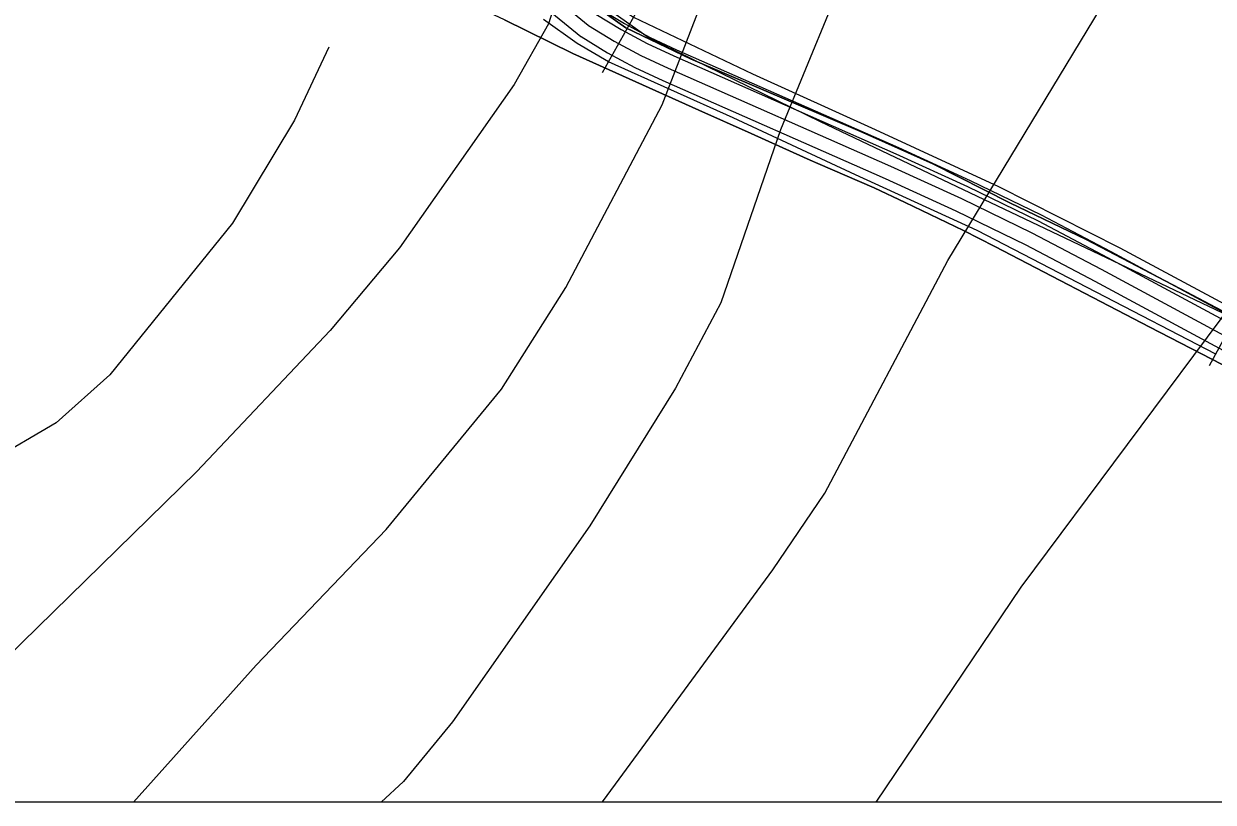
# Model space of a CAD drawing. Extents: x -662620 to -656370, y -1067090 to -1062990.
# Drawn here: x -661507.5 to -661331, y -1067089.7 to -1066974.1 of the extents above; entities that cross this region are included whole.
import ezdxf

# ---------------------------------------------------------------- set-up
doc = ezdxf.new("R2010")
doc.units = 0
for name, color, linetype in [('Agrotechnicka_opatreni_hrazkovani_a_dulkovani__mulcovani', 7, 'Continuous'), ('CESTA_ZABOR', 7, 'Continuous'), ('HRANICE_KATASTRÁLNÍHO_ÚZEMÍ', 7, 'Continuous'), ('OBVOD_PÚ', 7, 'Continuous'), ('Odvodnení_cesty_príkopem_-_navržené', 7, 'Continuous'), ('ORNÁ_PŮDA_-_STÁVAJÍCÍ', 7, 'Continuous'), ('OSTATNÍ_PLOCHA_-_STÁVAJÍCÍ', 7, 'Continuous'), ('POLNÍ_CESTA_NAVRŽENÁ_-_KRAJ', 7, 'Continuous'), ('POLNÍ_CESTA_NAVRŽENÁ_-_OSA', 7, 'Continuous'), ('ram', 7, 'Continuous'), ('VRSTEVNICE_ZDŮRAZNĚNÁ', 7, 'Continuous'), ('VRSTEVNICE_ZÁKLADNÍ', 7, 'Continuous')]:
    doc.layers.add(name, color=color, linetype=linetype)

msp = doc.modelspace()

# ---------------------------------------------------------------- linework, layer by layer
at = {"layer": 'Agrotechnicka_opatreni_hrazkovani_a_dulkovani__mulcovani'}
msp.add_lwpolyline([(-661346.3, -1066623.2), (-661212.04, -1066654.38), (-661303.4, -1067029.5), (-661389.3, -1066988.6), (-661414.7, -1066976.2), (-661434.6, -1066962.1), (-661440, -1066953.5), (-661443, -1066943.2), (-661441.4, -1066933.5), (-661438.4, -1066927.1), (-661431.4, -1066921.7), (-661418.7, -1066914.4), (-661407.5, -1066908.9), (-661402.5, -1066901.9), (-661400.4, -1066892.9), (-661407.71, -1066877.54), (-661417.2, -1066867.2), (-661417.2, -1066854.9), (-661412.2, -1066843.4), (-661393.57, -1066812.07), (-661373.4, -1066748.9), (-661353.2, -1066666.9)], close=True, dxfattribs=at)
at = {"layer": 'CESTA_ZABOR'}
for p, q in [((-661425.4, -1066976.98), (-661430.41, -1066973.44)), ((-661417.03, -1066973.07), (-661399.36, -1066981.48)), ((-661420.76, -1066979.71), (-661425.4, -1066976.98)), ((-661402.26, -1066988.04), (-661420.76, -1066979.71)), ((-661399.36, -1066981.48), (-661381.16, -1066989.77)), ((-661384.11, -1066996.47), (-661402.26, -1066988.04)), ((-661381.16, -1066989.77), (-661362.86, -1066998.2)), ((-661366.03, -1067004.77), (-661384.11, -1066996.47)), ((-661362.86, -1066998.2), (-661344.86, -1067007.31)), ((-661348.37, -1067013.91), (-661366.03, -1067004.77)), ((-661344.86, -1067007.31), (-661327.26, -1067016.8)), ((-661330.62, -1067023.11), (-661348.37, -1067013.91))]:
    msp.add_line(p, q, dxfattribs=at)
for points in [[(-661407.4, -1066840.34), (-661417.78, -1066857.42), (-661427.4, -1066874.62), (-661435.31, -1066892.67), (-661443.22, -1066910.33), (-661445.14, -1066919.49), (-661445.45, -1066928.43), (-661444.53, -1066937.08), (-661441.56, -1066946.34), (-661437.01, -1066954.73), (-661431.52, -1066961.63), (-661425.22, -1066967.6), (-661417.03, -1066973.07), (-661399.36, -1066981.48), (-661381.16, -1066989.77), (-661362.86, -1066998.2), (-661344.86, -1067007.31), (-661327.26, -1067016.8)], [(-661330.62, -1067023.11), (-661348.37, -1067013.91), (-661366.03, -1067004.77), (-661384.11, -1066996.47), (-661402.26, -1066988.04), (-661420.76, -1066979.71), (-661425.4, -1066976.98), (-661430.41, -1066973.44)]]:
    msp.add_lwpolyline(points, dxfattribs=at)
at = {"layer": 'HRANICE_KATASTRÁLNÍHO_ÚZEMÍ'}
msp.add_lwpolyline([(-661328.27, -1067025.42), (-661340.43, -1067019.11), (-661363.43, -1067007.13), (-661368.06, -1067004.74), (-661376.71, -1067000.61), (-661381.34, -1066998.41), (-661389.68, -1066994.8), (-661390.83, -1066994.31), (-661393.34, -1066993.15), (-661399.58, -1066990.35), (-661407.36, -1066986.87), (-661426.06, -1066978.48), (-661436.18, -1066973.46), (-661449.71, -1066967.09), (-661495.3, -1066939.14), (-661513.8, -1066929.87)], dxfattribs=at)
at = {"layer": 'OBVOD_PÚ'}
for points in [[(-661436.18, -1066973.46), (-661426.06, -1066978.48)], [(-661426.06, -1066978.48), (-661407.36, -1066986.87)], [(-661407.36, -1066986.87), (-661399.58, -1066990.35)], [(-661399.58, -1066990.35), (-661393.34, -1066993.15)], [(-661393.34, -1066993.15), (-661390.83, -1066994.31)], [(-661390.83, -1066994.31), (-661389.68, -1066994.8)], [(-661389.68, -1066994.8), (-661381.34, -1066998.41)], [(-661381.34, -1066998.41), (-661376.71, -1067000.61)], [(-661376.71, -1067000.61), (-661368.06, -1067004.74)], [(-661368.06, -1067004.74), (-661363.43, -1067007.13)], [(-661363.43, -1067007.13), (-661340.43, -1067019.11)], [(-661340.43, -1067019.11), (-661328.27, -1067025.42)]]:
    msp.add_lwpolyline(points, dxfattribs=at)
at = {"layer": 'Odvodnení_cesty_príkopem_-_navržené'}
msp.add_lwpolyline([(-661397.07, -1066817.54), (-661418.99, -1066854.91), (-661426.99, -1066869.29), (-661434.32, -1066884.02), (-661440.97, -1066899.08), (-661443.15, -1066904.36), (-661446.64, -1066916.61), (-661447.21, -1066929.34), (-661444.85, -1066941.86), (-661439.68, -1066953.5), (-661431.97, -1066963.64), (-661422.13, -1066971.74), (-661422.09, -1066971.77), (-661418.39, -1066974.02), (-661414.58, -1066976.07), (-661410.67, -1066977.92), (-661377.7, -1066992.45), (-661367.07, -1066997.31), (-661356.57, -1067002.44), (-661346.21, -1067007.86), (-661278.29, -1067044.52)], dxfattribs=at)
at = {"layer": 'ORNÁ_PŮDA_-_STÁVAJÍCÍ'}
for p, q in [((-661418.16, -1066974.65), (-661423.6, -1066970.79)), ((-661408.58, -1066979.26), (-661418.16, -1066974.65)), ((-661398.37, -1066983.64), (-661408.58, -1066979.26)), ((-661383.45, -1066989.98), (-661398.37, -1066983.64)), ((-661372.64, -1066994.83), (-661383.45, -1066989.98)), ((-661361.18, -1067000.65), (-661372.64, -1066994.83)), ((-661349.87, -1067006.11), (-661361.18, -1067000.65)), ((-661334.95, -1067013.93), (-661349.87, -1067006.11)), ((-661321.56, -1067021.03), (-661334.95, -1067013.93))]:
    msp.add_line(p, q, dxfattribs=at)
msp.add_lwpolyline([(-661321.56, -1067021.03), (-661334.95, -1067013.93), (-661349.87, -1067006.11), (-661361.18, -1067000.65), (-661372.64, -1066994.83), (-661383.45, -1066989.98), (-661398.37, -1066983.64), (-661408.58, -1066979.26), (-661418.16, -1066974.65), (-661423.6, -1066970.79)], dxfattribs=at)
at = {"layer": 'OSTATNÍ_PLOCHA_-_STÁVAJÍCÍ'}
for p, q in [((-661423.6, -1066970.79), (-661418.16, -1066974.65)), ((-661423.6, -1066970.79), (-661418.16, -1066974.65)), ((-661426.06, -1066978.48), (-661436.18, -1066973.46)), ((-661426.06, -1066978.48), (-661436.18, -1066973.46)), ((-661418.16, -1066974.65), (-661408.58, -1066979.26)), ((-661418.16, -1066974.65), (-661408.58, -1066979.26)), ((-661407.36, -1066986.87), (-661426.06, -1066978.48)), ((-661407.36, -1066986.87), (-661426.06, -1066978.48)), ((-661408.58, -1066979.26), (-661398.37, -1066983.64)), ((-661408.58, -1066979.26), (-661398.37, -1066983.64)), ((-661398.37, -1066983.64), (-661383.45, -1066989.98)), ((-661398.37, -1066983.64), (-661383.45, -1066989.98)), ((-661399.58, -1066990.35), (-661407.36, -1066986.87)), ((-661399.58, -1066990.35), (-661407.36, -1066986.87)), ((-661393.34, -1066993.15), (-661399.58, -1066990.35)), ((-661393.34, -1066993.15), (-661399.58, -1066990.35)), ((-661383.45, -1066989.98), (-661372.64, -1066994.83)), ((-661383.45, -1066989.98), (-661372.64, -1066994.83)), ((-661390.83, -1066994.31), (-661393.34, -1066993.15)), ((-661390.83, -1066994.31), (-661393.34, -1066993.15)), ((-661389.68, -1066994.8), (-661390.83, -1066994.31)), ((-661389.68, -1066994.8), (-661390.83, -1066994.31)), ((-661381.34, -1066998.41), (-661389.68, -1066994.8)), ((-661381.34, -1066998.41), (-661389.68, -1066994.8)), ((-661372.64, -1066994.83), (-661361.18, -1067000.65)), ((-661372.64, -1066994.83), (-661361.18, -1067000.65)), ((-661376.71, -1067000.61), (-661381.34, -1066998.41)), ((-661376.71, -1067000.61), (-661381.34, -1066998.41)), ((-661368.06, -1067004.74), (-661376.71, -1067000.61)), ((-661368.06, -1067004.74), (-661376.71, -1067000.61)), ((-661361.18, -1067000.65), (-661349.87, -1067006.11)), ((-661361.18, -1067000.65), (-661349.87, -1067006.11)), ((-661363.43, -1067007.13), (-661368.06, -1067004.74)), ((-661363.43, -1067007.13), (-661368.06, -1067004.74)), ((-661349.87, -1067006.11), (-661334.95, -1067013.93)), ((-661349.87, -1067006.11), (-661334.95, -1067013.93)), ((-661340.43, -1067019.11), (-661363.43, -1067007.13)), ((-661340.43, -1067019.11), (-661363.43, -1067007.13)), ((-661334.95, -1067013.93), (-661321.56, -1067021.03)), ((-661334.95, -1067013.93), (-661321.56, -1067021.03)), ((-661328.27, -1067025.42), (-661340.43, -1067019.11)), ((-661328.27, -1067025.42), (-661340.43, -1067019.11))]:
    msp.add_line(p, q, dxfattribs=at)
for points in [[(-661423.6, -1066970.79), (-661418.16, -1066974.65), (-661408.58, -1066979.26), (-661398.37, -1066983.64), (-661383.45, -1066989.98), (-661372.64, -1066994.83), (-661361.18, -1067000.65), (-661349.87, -1067006.11), (-661334.95, -1067013.93), (-661321.56, -1067021.03)], [(-661423.6, -1066970.79), (-661418.16, -1066974.65), (-661408.58, -1066979.26), (-661398.37, -1066983.64), (-661383.45, -1066989.98), (-661372.64, -1066994.83), (-661361.18, -1067000.65), (-661349.87, -1067006.11), (-661334.95, -1067013.93), (-661321.56, -1067021.03)], [(-661328.27, -1067025.42), (-661340.43, -1067019.11), (-661363.43, -1067007.13), (-661368.06, -1067004.74), (-661376.71, -1067000.61), (-661381.34, -1066998.41), (-661389.68, -1066994.8), (-661390.83, -1066994.31), (-661393.34, -1066993.15), (-661399.58, -1066990.35), (-661407.36, -1066986.87), (-661426.06, -1066978.48), (-661436.18, -1066973.46)], [(-661328.27, -1067025.42), (-661340.43, -1067019.11), (-661363.43, -1067007.13), (-661368.06, -1067004.74), (-661376.71, -1067000.61), (-661381.34, -1066998.41), (-661389.68, -1066994.8), (-661390.83, -1066994.31), (-661393.34, -1066993.15), (-661399.58, -1066990.35), (-661407.36, -1066986.87), (-661426.06, -1066978.48), (-661436.18, -1066973.46)]]:
    msp.add_lwpolyline(points, dxfattribs=at)
at = {"layer": 'POLNÍ_CESTA_NAVRŽENÁ_-_KRAJ'}
for points in [[(-661401.33, -1066814.92), (-661423.31, -1066852.38), (-661431.42, -1066866.96), (-661438.85, -1066881.9), (-661445.59, -1066897.16), (-661447.77, -1066902.44), (-661451.57, -1066915.81), (-661452.2, -1066929.69), (-661449.62, -1066943.35), (-661443.98, -1066956.04), (-661435.57, -1066967.11), (-661424.84, -1066975.94), (-661424.8, -1066975.97), (-661420.88, -1066978.36), (-661416.84, -1066980.54), (-661412.69, -1066982.5), (-661379.72, -1066997.03), (-661369.21, -1067001.83), (-661358.83, -1067006.9), (-661348.59, -1067012.26), (-661280.66, -1067048.92)], [(-661397.88, -1066816.95), (-661419.86, -1066854.4), (-661427.88, -1066868.82), (-661435.23, -1066883.6), (-661441.89, -1066898.69), (-661444.08, -1066903.97), (-661447.62, -1066916.45), (-661448.21, -1066929.41), (-661445.8, -1066942.16), (-661440.54, -1066954.01), (-661432.69, -1066964.33), (-661422.68, -1066972.58), (-661422.63, -1066972.61), (-661418.89, -1066974.89), (-661415.03, -1066976.97), (-661411.07, -1066978.84), (-661378.11, -1066993.37), (-661367.5, -1066998.21), (-661357.02, -1067003.33), (-661346.69, -1067008.74), (-661278.76, -1067045.4)]]:
    msp.add_lwpolyline(points, dxfattribs=at)
at = {"layer": 'POLNÍ_CESTA_NAVRŽENÁ_-_OSA'}
for points in [[(-661399.61, -1066815.94), (-661421.58, -1066853.39), (-661429.65, -1066867.89), (-661437.04, -1066882.75), (-661443.74, -1066897.93), (-661445.93, -1066903.21), (-661449.6, -1066916.13), (-661450.21, -1066929.55), (-661447.71, -1066942.75), (-661442.26, -1066955.03), (-661434.13, -1066965.72), (-661423.76, -1066974.26), (-661423.72, -1066974.29), (-661419.89, -1066976.62), (-661415.94, -1066978.75), (-661411.88, -1066980.67), (-661378.91, -1066995.2), (-661368.35, -1067000.02), (-661357.92, -1067005.12), (-661347.64, -1067010.5), (-661279.71, -1067047.16)], [(-661416.78, -1066972.64), (-661421.68, -1066981.35)], [(-661326.85, -1067016.04), (-661331.6, -1067024.84)]]:
    msp.add_lwpolyline(points, dxfattribs=at)
at = {"layer": 'ram'}
msp.add_lwpolyline([(-662620.02, -1067089.66), (-662620.02, -1062989.66), (-656370.02, -1062989.66), (-656370.02, -1067089.66), (-662620.02, -1067089.66)], dxfattribs=at)
at = {"layer": 'VRSTEVNICE_ZDŮRAZNĚNÁ'}
msp.add_lwpolyline([(-661374.25, -1066842.48), (-661388.81, -1066857.32), (-661407.22, -1066874.17), (-661412.65, -1066879.88), (-661421.35, -1066893.01), (-661424.64, -1066901), (-661426.78, -1066910.14), (-661426.49, -1066919.27), (-661423.64, -1066937.54), (-661423.78, -1066951.25), (-661425.35, -1066960.38), (-661429.63, -1066974.08), (-661434.77, -1066983.08), (-661451.76, -1067007.34), (-661462.04, -1067019.62), (-661481.88, -1067040.6), (-661521.99, -1067079.85)], dxfattribs=at)
at = {"layer": 'VRSTEVNICE_ZÁKLADNÍ'}
for points in [[(-661491.25, -1067089.66), (-661473.03, -1067069.29), (-661453.76, -1067049.17), (-661436.63, -1067028.33), (-661427.06, -1067013.2), (-661412.79, -1066986.07), (-661407.51, -1066972.37), (-661405.65, -1066965.52), (-661404.8, -1066959.53), (-661404.8, -1066949.53), (-661410.36, -1066921.56), (-661411.79, -1066909.57), (-661411.22, -1066901.57), (-661405.8, -1066891.58), (-661402.8, -1066887.59), (-661391.24, -1066877.17), (-661379.67, -1066869.74), (-661355.55, -1066856.33), (-661331.43, -1066839.77)], [(-661491.25, -1067089.66), (-661473.03, -1067069.29), (-661453.76, -1067049.17), (-661436.63, -1067028.33), (-661427.06, -1067013.2), (-661412.79, -1066986.07), (-661407.51, -1066972.37), (-661405.65, -1066965.52), (-661404.8, -1066959.53), (-661404.8, -1066949.53), (-661410.36, -1066921.56), (-661411.79, -1066909.57), (-661411.22, -1066901.57), (-661405.8, -1066891.58), (-661402.8, -1066887.59), (-661391.24, -1066877.17), (-661379.67, -1066869.74), (-661355.55, -1066856.33), (-661331.43, -1066839.77)], [(-661231.39, -1066850.07), (-661239.58, -1066850.43), (-661304.31, -1066873.74), (-661343.71, -1066887.01), (-661357.41, -1066893.15), (-661369.4, -1066900.57), (-661376.39, -1066907), (-661378.58, -1066912.46), (-661378.9, -1066927.23), (-661381.53, -1066948.39), (-661387.81, -1066971.8), (-661395.23, -1066989.79), (-661404.08, -1067015.48), (-661410.79, -1067028.18), (-661423.5, -1067048.59), (-661443.91, -1067077.71), (-661451.19, -1067086.56), (-661454.47, -1067089.66)], [(-661231.39, -1066850.07), (-661239.58, -1066850.43), (-661304.31, -1066873.74), (-661343.71, -1066887.01), (-661357.41, -1066893.15), (-661369.4, -1066900.57), (-661376.39, -1066907), (-661378.58, -1066912.46), (-661378.9, -1066927.23), (-661381.53, -1066948.39), (-661387.81, -1066971.8), (-661395.23, -1066989.79), (-661404.08, -1067015.48), (-661410.79, -1067028.18), (-661423.5, -1067048.59), (-661443.91, -1067077.71), (-661451.19, -1067086.56), (-661454.47, -1067089.66)], [(-661421.68, -1067089.66), (-661421.5, -1067089.42), (-661396.38, -1067055.16), (-661388.67, -1067043.74), (-661370.4, -1067009.2), (-661337.28, -1066954.39), (-661329.15, -1066942.97), (-661323.01, -1066937.83), (-661318.44, -1066935.55), (-661313.44, -1066934.12), (-661290.32, -1066929.84), (-661256.92, -1066925.55), (-661240.44, -1066926.07)], [(-661421.68, -1067089.66), (-661421.5, -1067089.42), (-661396.38, -1067055.16), (-661388.67, -1067043.74), (-661370.4, -1067009.2), (-661337.28, -1066954.39), (-661329.15, -1066942.97), (-661323.01, -1066937.83), (-661318.44, -1066935.55), (-661313.44, -1066934.12), (-661290.32, -1066929.84), (-661256.92, -1066925.55), (-661240.44, -1066926.07)], [(-661462.27, -1066977.55), (-661467.34, -1066988.37), (-661476.52, -1067003.67), (-661494.72, -1067026.18), (-661502.72, -1067033.32), (-661512.71, -1067039.17), (-661524.7, -1067044.17), (-661540.68, -1067048.45), (-661562.95, -1067052.88), (-661574.37, -1067056.87), (-661578.94, -1067059.16), (-661583.08, -1067062.15), (-661600.78, -1067078.28), (-661607.48, -1067082.42), (-661612.05, -1067083.71), (-661625.76, -1067082.57), (-661634.89, -1067079.43), (-661639.46, -1067076.14), (-661642.84, -1067072.4), (-661645.58, -1067068.07), (-661648.11, -1067055.62), (-661649.49, -1067037.68)], [(-661462.27, -1066977.55), (-661467.34, -1066988.37), (-661476.52, -1067003.67), (-661494.72, -1067026.18), (-661502.72, -1067033.32), (-661512.71, -1067039.17), (-661524.7, -1067044.17), (-661540.68, -1067048.45), (-661562.95, -1067052.88), (-661574.37, -1067056.87), (-661578.94, -1067059.16), (-661583.08, -1067062.15), (-661600.78, -1067078.28), (-661607.48, -1067082.42), (-661612.05, -1067083.71), (-661625.76, -1067082.57), (-661634.89, -1067079.43), (-661639.46, -1067076.14), (-661642.84, -1067072.4), (-661645.58, -1067068.07), (-661648.11, -1067055.62), (-661649.49, -1067037.68)], [(-661247.89, -1066988.58), (-661262.66, -1066983.14), (-661272.34, -1066981.65), (-661282.61, -1066981.94), (-661292.89, -1066984.79), (-661301.17, -1066989.64), (-661311.3, -1066997.35), (-661319.58, -1067005.49), (-661328, -1067015.34), (-661359.55, -1067057.73), (-661381.06, -1067089.66)], [(-661247.89, -1066988.58), (-661262.66, -1066983.14), (-661272.34, -1066981.65), (-661282.61, -1066981.94), (-661292.89, -1066984.79), (-661301.17, -1066989.64), (-661311.3, -1066997.35), (-661319.58, -1067005.49), (-661328, -1067015.34), (-661359.55, -1067057.73), (-661381.06, -1067089.66)]]:
    msp.add_lwpolyline(points, dxfattribs=at)

doc.saveas('drawing.dxf')
